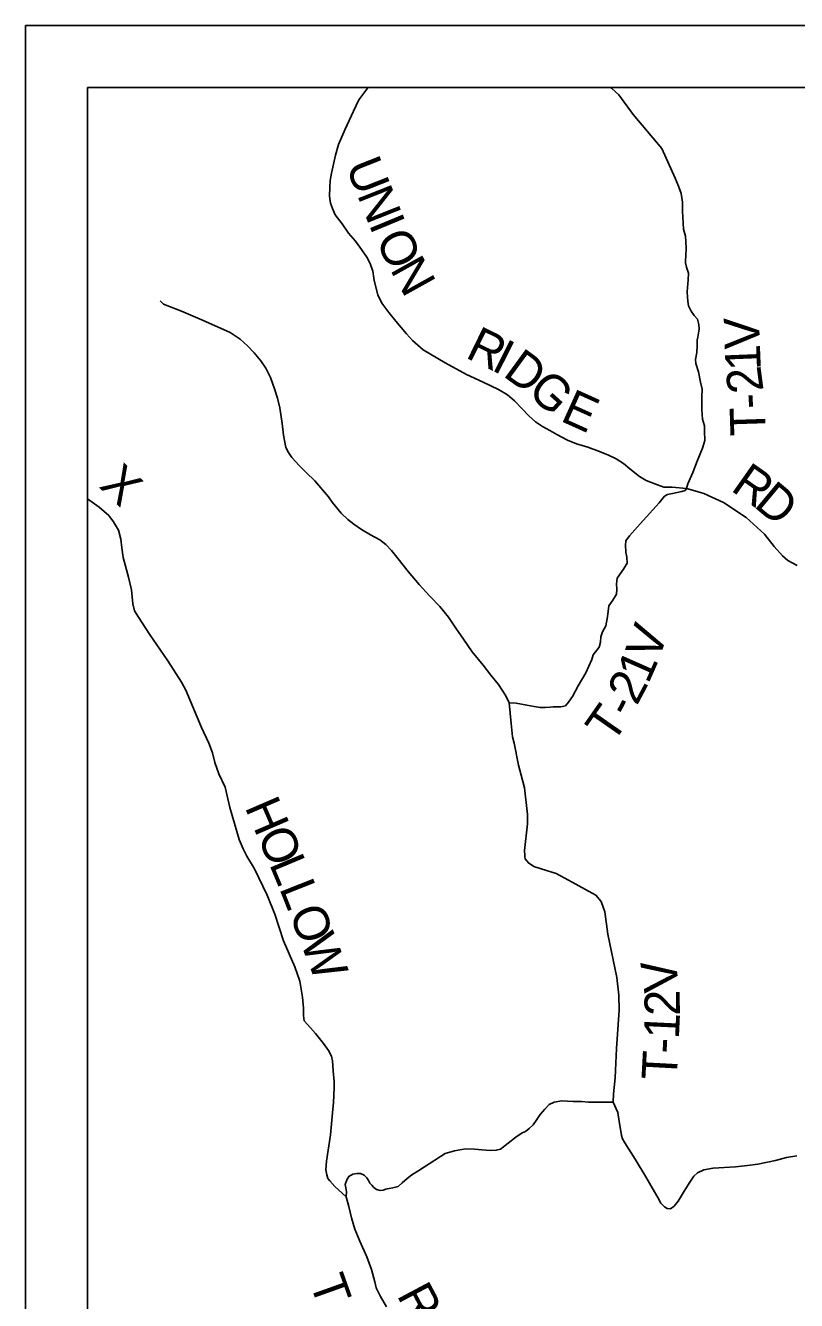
# Model space of a CAD drawing. Extents: x -15 to 405, y -40 to 87.
# Drawn here: x -14.193 to -12.951, y 27.645 to 29.698 of the extents above; entities that cross this region are included whole.
import ezdxf

# ---------------------------------------------------------------- set-up
doc = ezdxf.new("R2010")
doc.units = 0
for name, color, linetype in [('GM_P_State_Location', 7, 'Continuous'), ('GM_X_Minor_Lake', 7, 'Continuous'), ('GM_X_Minor_River', 7, 'Continuous'), ('GM_X_Township', 7, 'Continuous'), ('GM_X_Township_Text', 7, 'Continuous')]:
    doc.layers.add(name, color=color, linetype=linetype)

msp = doc.modelspace()

# ---------------------------------------------------------------- linework, layer by layer
at = {"layer": 'GM_P_State_Location'}
for points in [[(-13.13, 29.3185), (-13.1296, 29.328), (-13.1289, 29.3388), (-13.1294, 29.35), (-13.1302, 29.3588), (-13.133, 29.37), (-13.1346, 29.399), (-13.1348, 29.4138), (-13.137, 29.4274), (-13.1411, 29.4396), (-13.1467, 29.452), (-13.1679, 29.5001), (-13.2145, 29.5547), (-13.2375, 29.5864), (-13.2488, 29.5966), (-13.2499, 29.5981)], [(-13.1286, 28.9523), (-13.126, 28.9598), (-13.1183, 28.9781), (-13.1111, 28.9965), (-13.1024, 29.0174), (-13.099, 29.0295), (-13.0993, 29.0449), (-13.0995, 29.0535), (-13.1027, 29.064), (-13.1037, 29.0789), (-13.1037, 29.1), (-13.103, 29.1123), (-13.1056, 29.1238), (-13.1089, 29.1402), (-13.1131, 29.1539), (-13.1136, 29.1602), (-13.1115, 29.1714), (-13.1111, 29.1829), (-13.1111, 29.1914), (-13.1103, 29.1963), (-13.1092, 29.2024), (-13.1077, 29.2089), (-13.1085, 29.2165), (-13.1108, 29.2249), (-13.1158, 29.2312), (-13.121, 29.2382), (-13.125, 29.2464), (-13.126, 29.2544), (-13.127, 29.2605), (-13.1273, 29.2691), (-13.1254, 29.2887), (-13.125, 29.299), (-13.1284, 29.3087), (-13.1301, 29.3161), (-13.13, 29.3185)], [(-13.3885, 28.3592), (-13.389, 28.3621), (-13.3893, 28.3696), (-13.3844, 28.4122), (-13.3844, 28.4272), (-13.3895, 28.4703), (-13.3944, 28.4908), (-13.399, 28.5071), (-13.4058, 28.5425), (-13.4086, 28.5527), (-13.4108, 28.574), (-13.4142, 28.6071), (-13.4192, 28.6185), (-13.4312, 28.637), (-13.4434, 28.6521), (-13.4559, 28.6677), (-13.4734, 28.6893), (-13.4874, 28.7099), (-13.4999, 28.7277), (-13.5117, 28.7453), (-13.5257, 28.7626), (-13.5422, 28.7796), (-13.5591, 28.7978), (-13.5764, 28.8187), (-13.5929, 28.8394), (-13.6036, 28.8525), (-13.6126, 28.8623), (-13.6225, 28.8696), (-13.6374, 28.8777), (-13.652, 28.8866), (-13.6641, 28.8948), (-13.674, 28.9026), (-13.6843, 28.9128), (-13.6988, 28.9302), (-13.7047, 28.9391), (-13.727, 28.9648), (-13.7408, 28.9784), (-13.7517, 28.9891), (-13.7639, 29.0024), (-13.7695, 29.0104), (-13.7735, 29.0187), (-13.7772, 29.0383), (-13.7797, 29.0571), (-13.7835, 29.0825), (-13.7873, 29.0981), (-13.7921, 29.113), (-13.7986, 29.1312), (-13.8059, 29.1461), (-13.8137, 29.1579), (-13.8246, 29.171), (-13.8353, 29.1824), (-13.8471, 29.193), (-13.8631, 29.2037), (-13.9078, 29.2237), (-13.9419, 29.2378), (-13.9708, 29.2493), (-13.9763, 29.2545)], [(-13.226, 28.8499), (-13.2262, 28.851), (-13.2267, 28.8606), (-13.2259, 28.8681), (-13.2203, 28.876), (-13.2117, 28.8859), (-13.2032, 28.8954), (-13.1722, 28.9295), (-13.1636, 28.9402), (-13.1591, 28.943), (-13.1507, 28.9445), (-13.1361, 28.9477), (-13.1306, 28.9494), (-13.1286, 28.9523)], [(-13.6113, 27.6345), (-13.6211, 27.6512), (-13.6283, 27.6652), (-13.6304, 27.6746), (-13.6357, 27.6946), (-13.643, 27.7152), (-13.6545, 27.7403), (-13.6623, 27.7599), (-13.6679, 27.7779), (-13.6721, 27.7959), (-13.6767, 27.8116), (-13.6947, 27.8285), (-13.7028, 27.8376), (-13.7058, 27.8415), (-13.7078, 27.8472), (-13.7092, 27.8554), (-13.7084, 27.8691), (-13.702, 27.9114), (-13.6981, 27.9529), (-13.697, 27.9632), (-13.696, 27.988), (-13.6961, 27.9974), (-13.6973, 28.0149), (-13.6987, 28.0306), (-13.7004, 28.0385), (-13.7052, 28.0476), (-13.7128, 28.0587), (-13.7259, 28.075), (-13.7342, 28.0838), (-13.744, 28.0953), (-13.745, 28.1039), (-13.7453, 28.1155), (-13.7467, 28.1331), (-13.7512, 28.1591), (-13.7594, 28.1823), (-13.7774, 28.2239), (-13.7916, 28.2668), (-13.8038, 28.2978), (-13.824, 28.3401), (-13.8365, 28.3604), (-13.8424, 28.3719), (-13.8488, 28.387), (-13.8641, 28.4388), (-13.8715, 28.4716), (-13.8815, 28.4929), (-13.8882, 28.5111), (-13.892, 28.5266), (-13.8977, 28.5424), (-13.9095, 28.5676), (-13.9349, 28.6275), (-13.9416, 28.6408), (-13.964, 28.675), (-13.9931, 28.7178), (-14.011, 28.7451), (-14.0176, 28.7557), (-14.02, 28.7667), (-14.0224, 28.7893), (-14.0273, 28.8094), (-14.0356, 28.8415), (-14.0381, 28.8569), (-14.0393, 28.8707), (-14.0433, 28.8853), (-14.0511, 28.8988), (-14.0588, 28.9091), (-14.0746, 28.9223), (-14.093, 28.9359)], [(-13.4142, 28.6071), (-13.4027, 28.6068), (-13.3854, 28.6035), (-13.3737, 28.6012), (-13.364, 28.5999), (-13.356, 28.5999), (-13.3477, 28.6005), (-13.3431, 28.6007), (-13.3372, 28.601), (-13.3305, 28.6009), (-13.3234, 28.6027), (-13.3185, 28.6084), (-13.3119, 28.6176), (-13.303, 28.6348), (-13.2907, 28.6556), (-13.281, 28.6773), (-13.2785, 28.6844), (-13.2691, 28.6969), (-13.267, 28.7048), (-13.2662, 28.7135), (-13.2635, 28.7216), (-13.2581, 28.7315), (-13.2556, 28.7459), (-13.2533, 28.7635), (-13.2472, 28.7724), (-13.2412, 28.7823), (-13.2407, 28.7903), (-13.2412, 28.7987), (-13.2408, 28.8033), (-13.2398, 28.8078), (-13.2296, 28.8224), (-13.2239, 28.8324), (-13.2244, 28.8421), (-13.226, 28.8499)], [(-13.2463, 27.9643), (-13.2458, 27.9774), (-13.2433, 28.0032), (-13.2413, 28.0506), (-13.2367, 28.1121), (-13.2374, 28.1364), (-13.2408, 28.1649), (-13.255, 28.2349), (-13.2599, 28.2706), (-13.266, 28.2876), (-13.2742, 28.2976), (-13.3186, 28.3216), (-13.3382, 28.3323), (-13.3624, 28.3397), (-13.374, 28.3438), (-13.3831, 28.3496), (-13.388, 28.3563), (-13.3885, 28.3592)], [(-13.6767, 27.8116), (-13.676, 27.82), (-13.6772, 27.8261), (-13.678, 27.8318), (-13.6753, 27.8392), (-13.6722, 27.8445), (-13.666, 27.8481), (-13.6592, 27.8495), (-13.6533, 27.8491), (-13.6475, 27.8464), (-13.6431, 27.8421), (-13.6407, 27.8379), (-13.6382, 27.8335), (-13.6353, 27.8304), (-13.6318, 27.827), (-13.6277, 27.8237), (-13.622, 27.8219), (-13.6169, 27.8227), (-13.6125, 27.8238), (-13.607, 27.8253), (-13.6014, 27.8264), (-13.5969, 27.8274), (-13.5928, 27.8281), (-13.5862, 27.8341), (-13.5784, 27.8411), (-13.5709, 27.8472), (-13.5593, 27.8542), (-13.5335, 27.8706), (-13.517, 27.8814), (-13.5019, 27.8857), (-13.4843, 27.8889), (-13.4698, 27.8884), (-13.4579, 27.8875), (-13.4438, 27.8861), (-13.4348, 27.8868), (-13.4277, 27.8887), (-13.4031, 27.9078), (-13.3931, 27.9148), (-13.3877, 27.9169), (-13.3819, 27.9216), (-13.3752, 27.9279), (-13.3694, 27.936), (-13.3641, 27.9441), (-13.3566, 27.9531), (-13.3494, 27.9604), (-13.3413, 27.9641), (-13.3291, 27.9661), (-13.3108, 27.9655), (-13.2973, 27.9654), (-13.286, 27.9641), (-13.2463, 27.9643), (-13.239, 27.9476), (-13.2367, 27.9328), (-13.2346, 27.9206), (-13.2329, 27.9106), (-13.2313, 27.9052), (-13.2278, 27.8989), (-13.2109, 27.8724), (-13.1941, 27.8441), (-13.1798, 27.8196), (-13.1747, 27.8108), (-13.1696, 27.8014), (-13.1639, 27.7956), (-13.1594, 27.7928), (-13.1542, 27.7926), (-13.1481, 27.7969), (-13.1416, 27.805), (-13.1319, 27.8208), (-13.1229, 27.8353), (-13.1163, 27.8448), (-13.1106, 27.8506), (-13.1004, 27.8552), (-13.0856, 27.858), (-13.0495, 27.8603), (-13.0303, 27.8622), (-13.0137, 27.8644), (-12.9849, 27.8703), (-12.9675, 27.8749), (-12.9509, 27.8777)]]:
    msp.add_lwpolyline(points, dxfattribs=at)
at = {"layer": 'GM_X_Township'}
for p, q in [((-14.193, 29.6981), (-7.193, 29.6981)), ((-14.193, 29.6981), (-14.193, 22.6981)), ((-14.093, 29.5981), (-14.093, 22.7981)), ((-14.093, 29.5981), (-7.293, 29.5981))]:
    msp.add_line(p, q, dxfattribs=at)
at = {"layer": 'GM_X_Township_Text'}
msp.add_lwpolyline([(-12.9502, 28.8282), (-12.9652, 28.8364), (-12.9739, 28.844), (-12.9869, 28.8593), (-13.0028, 28.8787), (-13.0323, 28.9058), (-13.0688, 28.9297), (-13.1005, 28.9443), (-13.1185, 28.9499), (-13.1286, 28.9523), (-13.1516, 28.9544), (-13.1651, 28.9548), (-13.1794, 28.9602), (-13.1934, 28.9655), (-13.2038, 28.9717), (-13.2196, 28.9842), (-13.2296, 28.9927), (-13.2416, 29.0004), (-13.2541, 29.0062), (-13.2686, 29.012), (-13.2875, 29.0189), (-13.3057, 29.0245), (-13.3202, 29.0303), (-13.3371, 29.0393), (-13.3484, 29.0456), (-13.3604, 29.0522), (-13.3713, 29.06), (-13.3824, 29.0696), (-13.3933, 29.0809), (-13.4056, 29.0939), (-13.4167, 29.1034), (-13.4314, 29.1121), (-13.4561, 29.1239), (-13.4828, 29.1363), (-13.5172, 29.1546), (-13.5524, 29.1759), (-13.5697, 29.1906), (-13.5793, 29.2015), (-13.5964, 29.2217), (-13.6078, 29.2358), (-13.6193, 29.2509), (-13.6253, 29.2645), (-13.6316, 29.2872), (-13.6336, 29.3027), (-13.638, 29.3147), (-13.6434, 29.3252), (-13.6516, 29.3372), (-13.6616, 29.351), (-13.6727, 29.3639), (-13.6832, 29.3785), (-13.6941, 29.3932), (-13.6987, 29.4032), (-13.7019, 29.4121), (-13.7032, 29.4235), (-13.7028, 29.4375), (-13.7021, 29.4486), (-13.7003, 29.4602), (-13.6936, 29.4893), (-13.6887, 29.5062), (-13.6781, 29.5309), (-13.6645, 29.5601), (-13.656, 29.5785), (-13.6418, 29.5976), (-13.6404, 29.5981)], dxfattribs=at)

# ---------------------------------------------------------------- texts
at = {"layer": 'GM_X_Minor_Lake'}
for s, rotation, p in [('U', 291.5674, (-13.6777, 29.4723)), ('N', 291.6163, (-13.6593, 29.4258)), ('I', 292.5335, (-13.6405, 29.3784)), ('O', 295.873, (-13.6301, 29.3535)), ('N', 299.1158, (-13.6066, 29.3054)), ('R', 333.9621, (-13.4862, 29.1642)), ('I', 333.3721, (-13.4444, 29.1438)), ('D', 323.8572, (-13.4257, 29.1347)), ('G', 317.9299, (-13.3865, 29.1062)), ('E', 335.7341, (-13.3333, 29.0621)), ('R', 324.8603, (-13.0588, 28.9503)), ('D', 320.2439, (-13.0216, 28.9242))]:
    msp.add_text(s, height=0.0568, rotation=rotation, dxfattribs=at).set_placement(p)
at = {"layer": 'GM_X_Minor_River'}
for s, rotation, p in [('V', 91.9675, (-13.0099, 29.1781)), ('1', 92.2904, (-13.0085, 29.1433)), ('2', 97.6572, (-13.004, 29.11)), ('-', 93.2943, (-13.0022, 29.082)), ('T', 91.8346, (-13.0007, 29.0379)), ('X', 316.7157, (-14.076, 28.9553)), ('V', 70.361, (-13.1743, 28.6727)), ('1', 66.1704, (-13.1901, 28.6365)), ('2', 61.971, (-13.2085, 28.6015)), ('T', 55.0761, (-13.2477, 28.5395)), ('-', 62.2182, (-13.2194, 28.5809)), ('H', 293.3263, (-13.8405, 28.4396)), ('O', 293.31, (-13.8207, 28.3937)), ('L', 292.7118, (-13.801, 28.348)), ('L', 291.5754, (-13.7847, 28.309)), ('O', 290.834, (-13.7691, 28.2697)), ('W', 291.34, (-13.7511, 28.2224)), ('V', 97.6798, (-13.1397, 28.1461)), ('2', 90.281, (-13.139, 28.1032)), ('1', 87.3168, (-13.1407, 28.065)), ('-', 86.9872, (-13.1419, 28.0413)), ('T', 86.9214, (-13.1442, 27.9988)), ('T', 289.606, (-13.736, 27.6747)), ('R', 298.0629, (-13.5957, 27.6535))]:
    msp.add_text(s, height=0.0568, rotation=rotation, dxfattribs=at).set_placement(p)

doc.saveas('drawing.dxf')
